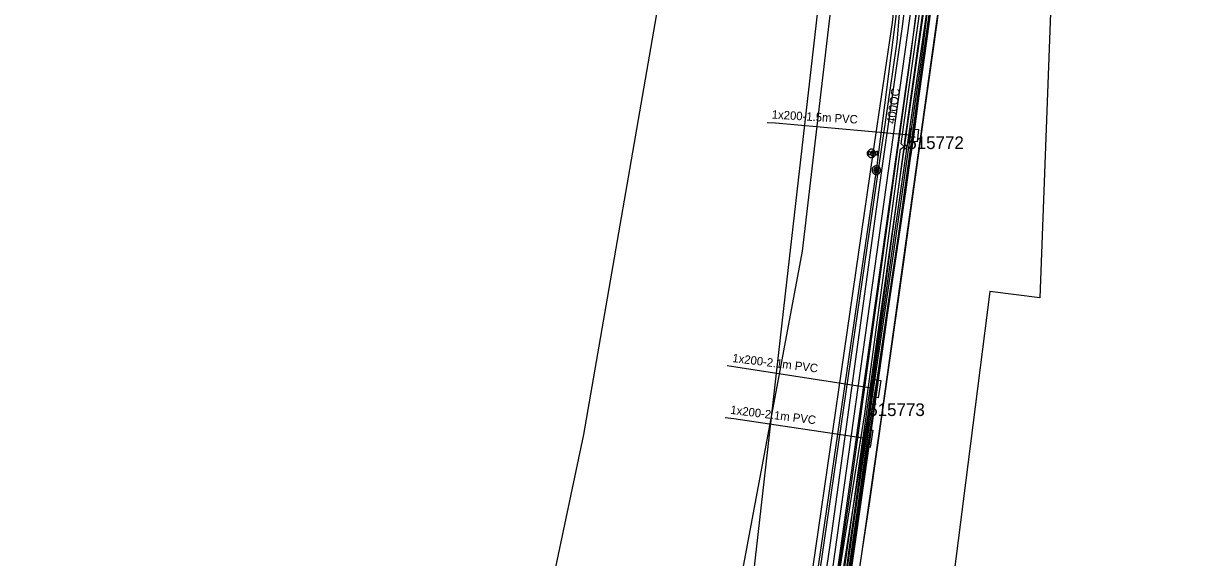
# Model space of a CAD drawing. Extents: x -746464 to -745690, y -1051581 to -1049993.
# Drawn here: x -746358.8 to -746220.9, y -1051295.9 to -1051232.6 of the extents above; entities that cross this region are included whole.
import ezdxf

# ---------------------------------------------------------------- set-up
doc = ezdxf.new("R2010")
doc.units = 0
for name, color, linetype in [('04_CETIN_neprovozovane', 7, 'Continuous'), ('04_CETIN_sdelovaci_podzem', 7, 'Continuous'), ('10_CD_Telematika_metalika', 7, 'Continuous'), ('14_SZDC_SSZT_zabezp_orientacni', 7, 'Continuous'), ('45_Eltodo_popisy', 7, 'Continuous'), ('45_Eltodo_vedeni_NN_zemni', 7, 'Continuous'), ('48_Prazs_plynarenska_STL', 7, 'Continuous'), ('51_PVaK_kanal_negravitacni_overena poloha', 7, 'Continuous'), ('51_PVaK_kanal_objekty', 7, 'Continuous'), ('51_PVaK_vodovod_chranicky_objekty', 7, 'Continuous'), ('51_PVaK_vodovod_overena poloha_rad', 7, 'Continuous'), ('51_PVaK_vodovod_popisy', 7, 'Continuous'), ('51_PVaK_vodovod_zruseno_neoverena poloha', 7, 'Continuous'), ('51_PVaK_vodovod_zruseno_overena poloha', 7, 'Continuous'), ('55_PREdi_chranicky', 7, 'Continuous'), ('55_PREdi_NN', 7, 'Continuous'), ('55_PREdi_stavby_popisy', 7, 'Continuous'), ('55_PREdi_VN', 7, 'Continuous'), ('55_PREdi_ZRUSENE_elektro', 7, 'Continuous')]:
    doc.layers.add(name, color=color, linetype=linetype)

msp = doc.modelspace()

# ---------------------------------------------------------------- linework, layer by layer
at = {"layer": '04_CETIN_neprovozovane'}
for points in [[(-746271.3, -1051288.29), (-746268.6, -1051264.64), (-746257.47, -1051167.28), (-746256.06, -1051155.06), (-746252.99, -1051108.68), (-746252.35, -1051106.79), (-746249.12, -1051060.95)], [(-746240.95, -1051074.3), (-746245.52, -1051147.72), (-746248.94, -1051193.99), (-746252.97, -1051230.32), (-746263.55, -1051305.04), (-746251.26, -1051307.3)], [(-746129.4, -1051169.58), (-746148.07, -1051192.44), (-746169.66, -1051224.5), (-746235.01, -1051211.26), (-746237.11, -1051228.14), (-746238.49, -1051265.11), (-746244.44, -1051264.36), (-746249.9, -1051307.52)], [(-746287.67, -1051382.95), (-746277.72, -1051345.13), (-746273.08, -1051303.86), (-746271.3, -1051288.29)]]:
    msp.add_lwpolyline(points, dxfattribs=at)
at = {"layer": '04_CETIN_sdelovaci_podzem'}
for points in [[(-746240.1, -1051064.8), (-746240.47, -1051069.27), (-746241, -1051075.79), (-746241.05, -1051076.83), (-746245.5, -1051144.25), (-746245.51, -1051146.28), (-746246.32, -1051158.82), (-746246.71, -1051161.74), (-746249.65, -1051201.58), (-746251.82, -1051220.86), (-746253.81, -1051236.41), (-746260.88, -1051287.36)], [(-746260.88, -1051287.36), (-746262.92, -1051301.5), (-746262.78, -1051302.51), (-746265.19, -1051317.97), (-746265.25, -1051318.36)]]:
    msp.add_lwpolyline(points, dxfattribs=at)
at = {"layer": '10_CD_Telematika_metalika'}
msp.add_lwpolyline([(-746116.552, -1050521.207), (-746121.17, -1050569.408), (-746128.236, -1050608.848), (-746137.347, -1050610.336), (-746147.573, -1050674.704), (-746154.081, -1050701.12), (-746179.17, -1050709.95), (-746193.05, -1050747.67), (-746206.515, -1050825.577), (-746217.3, -1050901.851), (-746223.756, -1050942.953), (-746230.272, -1050994.196), (-746241.227, -1050999.731), (-746247.174, -1051050.056), (-746252.666, -1051096.533), (-746257.91, -1051185.16), (-746266.649, -1051259.574), (-746273.157, -1051294.362), (-746289.838, -1051383.531), (-746309.089, -1051442.724), (-746337.772, -1051532.949), (-746327.582, -1051537.864), (-746339.385, -1051562.334), (-746354.288, -1051580.571)], dxfattribs=at)
at = {"layer": '14_SZDC_SSZT_zabezp_orientacni'}
msp.add_lwpolyline([(-746245.4, -1051006.167), (-746247.827, -1051021.222), (-746265.716, -1051019.031), (-746268.982, -1051048.185), (-746264.206, -1051048.673), (-746266.117, -1051067.317), (-746269.669, -1051101.983), (-746272.671, -1051131.35), (-746275.095, -1051155), (-746279.089, -1051191.575), (-746283.219, -1051227.813), (-746292.513, -1051281.293), (-746298.067, -1051307.681), (-746304.566, -1051333.765), (-746308.35, -1051348.017), (-746314.941, -1051370.092), (-746324.191, -1051398.043), (-746333.678, -1051423.908), (-746348.696, -1051460.336), (-746364.944, -1051495.78), (-746375.736, -1051517.172), (-746389.78, -1051542.967), (-746401.331, -1051562.813), (-746412.367, -1051580.571)], dxfattribs=at)
at = {"layer": '45_Eltodo_vedeni_NN_zemni'}
for points in [[(-746254.567, -1051247.2), (-746254.923, -1051246.85), (-746250.268, -1051213.828), (-746250.556, -1051213.457), (-746250.194, -1051213.128), (-746247.642, -1051179.587), (-746245.337, -1051145.663)], [(-746263.725, -1051309.544), (-746263.723, -1051309.531), (-746258.832, -1051278.916), (-746254.611, -1051247.549), (-746254.22, -1051247.246), (-746254.518, -1051246.85), (-746249.915, -1051213.836), (-746250.218, -1051213.479), (-746250.213, -1051213.475)], [(-746259.227, -1051278.853), (-746255.011, -1051247.49), (-746254.567, -1051247.2)], [(-746277.129, -1051373.005), (-746277.419, -1051372.568), (-746268.233, -1051340.554), (-746268.478, -1051340.188), (-746268.09, -1051339.868), (-746264.119, -1051309.474), (-746259.228, -1051278.858), (-746259.227, -1051278.853)]]:
    msp.add_lwpolyline(points, dxfattribs=at)
at = {"layer": '48_Prazs_plynarenska_STL'}
msp.add_lwpolyline([(-746252.124, -1051209.44), (-746254.739, -1051232.69), (-746257.228, -1051250.028), (-746263.332, -1051294.114), (-746268.752, -1051331.185), (-746271.069, -1051346.822), (-746280.362, -1051378.409), (-746289.669, -1051408.88), (-746298.158, -1051436.716), (-746306.066, -1051461.221), (-746317.359, -1051497.958), (-746324.917, -1051522.35), (-746330.899, -1051538.581), (-746331.683, -1051541.084), (-746331.804, -1051541.534), (-746334.886, -1051548.163), (-746337.809, -1051555.442), (-746341.91, -1051561.848), (-746343.36, -1051564.978), (-746348.739, -1051571.768), (-746356.434, -1051580.571)], dxfattribs=at)
at = {"layer": '51_PVaK_kanal_negravitacni_overena poloha'}
msp.add_line((-746258.243, -1051248.027), (-746258.234, -1051247.968), dxfattribs=at)
for points in [[(-746258.234, -1051247.968), (-746255.939, -1051232.49), (-746253.343, -1051209.389), (-746250.975, -1051181.72), (-746249.381, -1051159.729), (-746247.912, -1051136.76)], [(-746276.248, -1051358.516), (-746272.524, -1051346.36), (-746270.345, -1051331.374), (-746265.013, -1051294.743), (-746258.243, -1051248.027)]]:
    msp.add_lwpolyline(points, dxfattribs=at)
at = {"layer": '51_PVaK_kanal_objekty'}
for p, q in [((-746258.734, -1051247.718), (-746257.734, -1051248.218)), ((-746257.734, -1051247.718), (-746258.734, -1051248.218)), ((-746258.734, -1051248.218), (-746258.734, -1051247.718)), ((-746258.234, -1051247.968), (-746258.234, -1051247.638)), ((-746258.234, -1051247.968), (-746258.234, -1051248.248)), ((-746257.734, -1051248.218), (-746257.734, -1051247.718))]:
    msp.add_line(p, q, dxfattribs=at)
for points in [[(-746257.929, -1051248.006), (-746257.939, -1051247.956), (-746257.939, -1051247.906), (-746257.959, -1051247.856), (-746257.979, -1051247.806), (-746257.999, -1051247.756), (-746258.029, -1051247.716), (-746258.059, -1051247.676), (-746258.099, -1051247.636), (-746258.139, -1051247.606), (-746258.179, -1051247.576), (-746258.229, -1051247.556), (-746258.279, -1051247.536), (-746258.329, -1051247.516), (-746258.379, -1051247.516), (-746258.429, -1051247.506), (-746258.479, -1051247.516), (-746258.529, -1051247.516), (-746258.579, -1051247.536), (-746258.629, -1051247.556), (-746258.679, -1051247.576), (-746258.719, -1051247.606), (-746258.759, -1051247.636), (-746258.799, -1051247.676), (-746258.829, -1051247.716), (-746258.859, -1051247.756), (-746258.879, -1051247.806), (-746258.899, -1051247.856), (-746258.919, -1051247.906), (-746258.919, -1051247.956), (-746258.929, -1051248.006), (-746258.919, -1051248.056), (-746258.919, -1051248.106), (-746258.899, -1051248.156), (-746258.879, -1051248.206), (-746258.859, -1051248.256), (-746258.829, -1051248.296), (-746258.799, -1051248.336), (-746258.759, -1051248.376), (-746258.719, -1051248.406), (-746258.679, -1051248.436), (-746258.629, -1051248.456), (-746258.579, -1051248.476), (-746258.529, -1051248.496), (-746258.479, -1051248.496), (-746258.429, -1051248.506), (-746258.379, -1051248.496), (-746258.329, -1051248.496), (-746258.279, -1051248.476), (-746258.229, -1051248.456), (-746258.179, -1051248.436), (-746258.139, -1051248.406), (-746258.099, -1051248.376), (-746258.059, -1051248.336), (-746258.029, -1051248.296), (-746257.999, -1051248.256), (-746257.979, -1051248.206), (-746257.959, -1051248.156), (-746257.939, -1051248.106), (-746257.939, -1051248.056), (-746257.929, -1051248.006)], [(-746257.947, -1051248.07), (-746257.943, -1051248.041), (-746257.944, -1051248.01), (-746257.946, -1051247.98), (-746257.953, -1051247.949), (-746257.967, -1051247.916), (-746257.981, -1051247.89), (-746257.995, -1051247.864), (-746258.016, -1051247.837), (-746258.037, -1051247.816), (-746258.058, -1051247.795), (-746258.085, -1051247.773), (-746258.113, -1051247.756), (-746258.141, -1051247.746), (-746258.17, -1051247.736), (-746258.2, -1051247.732), (-746258.229, -1051247.727), (-746258.26, -1051247.729), (-746258.29, -1051247.731), (-746258.321, -1051247.738), (-746258.354, -1051247.752), (-746258.38, -1051247.766), (-746258.406, -1051247.78), (-746258.433, -1051247.8), (-746258.454, -1051247.822), (-746258.475, -1051247.843), (-746258.497, -1051247.87), (-746258.514, -1051247.897), (-746258.524, -1051247.926), (-746258.534, -1051247.955), (-746258.538, -1051247.984), (-746258.543, -1051248.014), (-746258.541, -1051248.044), (-746258.539, -1051248.075), (-746258.532, -1051248.106), (-746258.518, -1051248.138), (-746258.504, -1051248.165), (-746258.49, -1051248.191), (-746258.47, -1051248.218), (-746258.448, -1051248.239), (-746258.427, -1051248.26), (-746258.4, -1051248.282), (-746258.373, -1051248.298), (-746258.344, -1051248.309), (-746258.315, -1051248.319), (-746258.286, -1051248.323), (-746258.256, -1051248.327), (-746258.226, -1051248.326), (-746258.195, -1051248.324), (-746258.164, -1051248.317), (-746258.132, -1051248.303), (-746258.105, -1051248.289), (-746258.079, -1051248.275), (-746258.052, -1051248.254), (-746258.031, -1051248.233), (-746258.01, -1051248.212), (-746257.988, -1051248.185), (-746257.972, -1051248.157), (-746257.961, -1051248.129), (-746257.951, -1051248.1), (-746257.947, -1051248.07)]]:
    msp.add_lwpolyline(points, dxfattribs=at)
at = {"layer": '51_PVaK_vodovod_chranicky_objekty'}
for points in [[(-746257.364, -1051249.98), (-746257.364, -1051249.934), (-746257.364, -1051249.874), (-746257.38, -1051249.828), (-746257.395, -1051249.768), (-746257.425, -1051249.722), (-746257.455, -1051249.677), (-746257.486, -1051249.647), (-746257.531, -1051249.601), (-746257.561, -1051249.571), (-746257.607, -1051249.541), (-746257.652, -1051249.51), (-746257.713, -1051249.495), (-746257.758, -1051249.48), (-746257.819, -1051249.48), (-746257.864, -1051249.48), (-746257.925, -1051249.48), (-746257.97, -1051249.48), (-746258.016, -1051249.495), (-746258.076, -1051249.51), (-746258.122, -1051249.541), (-746258.167, -1051249.571), (-746258.198, -1051249.601), (-746258.243, -1051249.647), (-746258.273, -1051249.677), (-746258.304, -1051249.722), (-746258.334, -1051249.768), (-746258.349, -1051249.828), (-746258.364, -1051249.874), (-746258.364, -1051249.934), (-746258.364, -1051249.98), (-746258.364, -1051250.041), (-746258.364, -1051250.086), (-746258.349, -1051250.131), (-746258.334, -1051250.192), (-746258.304, -1051250.237), (-746258.273, -1051250.283), (-746258.243, -1051250.313), (-746258.198, -1051250.359), (-746258.167, -1051250.389), (-746258.122, -1051250.419), (-746258.076, -1051250.45), (-746258.016, -1051250.465), (-746257.97, -1051250.48), (-746257.925, -1051250.48), (-746257.864, -1051250.48), (-746257.819, -1051250.48), (-746257.758, -1051250.48), (-746257.713, -1051250.465), (-746257.652, -1051250.45), (-746257.607, -1051250.419), (-746257.561, -1051250.389), (-746257.531, -1051250.359), (-746257.486, -1051250.313), (-746257.455, -1051250.283), (-746257.425, -1051250.237), (-746257.395, -1051250.192), (-746257.38, -1051250.131), (-746257.364, -1051250.086), (-746257.364, -1051250.041), (-746257.364, -1051249.98)], [(-746257.561, -1051249.98), (-746257.561, -1051249.95), (-746257.576, -1051249.919), (-746257.576, -1051249.889), (-746257.592, -1051249.859), (-746257.607, -1051249.828), (-746257.622, -1051249.798), (-746257.637, -1051249.783), (-746257.667, -1051249.753), (-746257.683, -1051249.737), (-746257.713, -1051249.722), (-746257.743, -1051249.707), (-746257.773, -1051249.692), (-746257.804, -1051249.692), (-746257.834, -1051249.677), (-746257.864, -1051249.677), (-746257.895, -1051249.677), (-746257.925, -1051249.692), (-746257.955, -1051249.692), (-746257.986, -1051249.707), (-746258.016, -1051249.722), (-746258.046, -1051249.737), (-746258.061, -1051249.753), (-746258.092, -1051249.783), (-746258.107, -1051249.798), (-746258.122, -1051249.828), (-746258.137, -1051249.859), (-746258.152, -1051249.889), (-746258.152, -1051249.919), (-746258.167, -1051249.95), (-746258.167, -1051249.98), (-746258.167, -1051250.01), (-746258.152, -1051250.041), (-746258.152, -1051250.071), (-746258.137, -1051250.101), (-746258.122, -1051250.131), (-746258.107, -1051250.162), (-746258.092, -1051250.177), (-746258.061, -1051250.207), (-746258.046, -1051250.222), (-746258.016, -1051250.237), (-746257.986, -1051250.253), (-746257.955, -1051250.268), (-746257.925, -1051250.268), (-746257.895, -1051250.283), (-746257.864, -1051250.283), (-746257.834, -1051250.283), (-746257.804, -1051250.268), (-746257.773, -1051250.268), (-746257.743, -1051250.253), (-746257.713, -1051250.237), (-746257.683, -1051250.222), (-746257.667, -1051250.207), (-746257.637, -1051250.177), (-746257.622, -1051250.162), (-746257.607, -1051250.131), (-746257.592, -1051250.101), (-746257.576, -1051250.071), (-746257.576, -1051250.041), (-746257.561, -1051250.01), (-746257.561, -1051249.98)], [(-746257.728, -1051249.98), (-746257.728, -1051249.965), (-746257.743, -1051249.95), (-746257.743, -1051249.934), (-746257.743, -1051249.919), (-746257.758, -1051249.919), (-746257.758, -1051249.904), (-746257.773, -1051249.889), (-746257.789, -1051249.874), (-746257.804, -1051249.874), (-746257.804, -1051249.859), (-746257.819, -1051249.859), (-746257.834, -1051249.859), (-746257.849, -1051249.844), (-746257.864, -1051249.844), (-746257.88, -1051249.844), (-746257.895, -1051249.859), (-746257.91, -1051249.859), (-746257.925, -1051249.859), (-746257.925, -1051249.874), (-746257.94, -1051249.874), (-746257.955, -1051249.889), (-746257.97, -1051249.904), (-746257.986, -1051249.919), (-746257.986, -1051249.934), (-746257.986, -1051249.95), (-746258.001, -1051249.965), (-746258.001, -1051249.98), (-746258.001, -1051249.995), (-746257.986, -1051250.01), (-746257.986, -1051250.025), (-746257.986, -1051250.041), (-746257.97, -1051250.056), (-746257.955, -1051250.071), (-746257.94, -1051250.086), (-746257.925, -1051250.101), (-746257.91, -1051250.101), (-746257.895, -1051250.101), (-746257.88, -1051250.116), (-746257.864, -1051250.116), (-746257.849, -1051250.116), (-746257.834, -1051250.101), (-746257.819, -1051250.101), (-746257.804, -1051250.101), (-746257.789, -1051250.086), (-746257.773, -1051250.071), (-746257.758, -1051250.056), (-746257.758, -1051250.041), (-746257.743, -1051250.041), (-746257.743, -1051250.025), (-746257.743, -1051250.01), (-746257.728, -1051249.995), (-746257.728, -1051249.98)]]:
    msp.add_lwpolyline(points, dxfattribs=at)
at = {"layer": '51_PVaK_vodovod_overena poloha_rad'}
for points in [[(-746306.83, -1051463.43), (-746306.42, -1051461.34), (-746271.99, -1051347.98), (-746271.52, -1051345.56), (-746255.85, -1051238.05), (-746255.38, -1051234.8), (-746246.39, -1051128.09), (-746246.48, -1051126.44)], [(-746247.63, -1051142.03), (-746248.79, -1051159.73), (-746250.42, -1051181.73), (-746252.7, -1051209.43), (-746257.88, -1051250.01)], [(-746257.88, -1051250.01), (-746264.17, -1051293.09), (-746269.75, -1051331.25), (-746271.88, -1051346.58), (-746276.63, -1051362.23)]]:
    msp.add_lwpolyline(points, dxfattribs=at)
at = {"layer": '51_PVaK_vodovod_zruseno_neoverena poloha'}
msp.add_lwpolyline([(-746239.063, -1051040.736), (-746248.942, -1051197.834), (-746251.348, -1051224.724), (-746269.032, -1051349.167), (-746284.987, -1051399.805), (-746285.09, -1051400.118)], dxfattribs=at)
at = {"layer": '51_PVaK_vodovod_zruseno_overena poloha'}
msp.add_lwpolyline([(-746342.545, -1051559.001), (-746342.2, -1051558.32), (-746332.88, -1051539.95), (-746270.2, -1051348.47), (-746253.64, -1051230.32), (-746249.99, -1051194.49), (-746243.06, -1051080.88), (-746239.76, -1051033.47)], dxfattribs=at)
at = {"layer": '55_PREdi_chranicky'}
for points in [[(-746253.35, -1051245.12), (-746252.854, -1051245.182), (-746253.034, -1051246.632), (-746253.53, -1051246.57), (-746254.026, -1051246.508), (-746253.846, -1051245.058), (-746253.35, -1051245.12)], [(-746257.8, -1051274.83), (-746257.307, -1051274.913), (-746257.647, -1051276.943), (-746258.14, -1051276.86), (-746258.633, -1051276.777), (-746258.293, -1051274.747), (-746257.8, -1051274.83)], [(-746258.77, -1051280.72), (-746258.275, -1051280.79), (-746258.565, -1051282.84), (-746259.06, -1051282.77), (-746259.555, -1051282.7), (-746259.265, -1051280.65), (-746258.77, -1051280.72)]]:
    msp.add_lwpolyline(points, close=True, dxfattribs=at)
at = {"layer": '55_PREdi_NN'}
for points in [[(-746243.373, -1051131.741), (-746243.758, -1051146.728), (-746244.845, -1051164.302), (-746246.269, -1051191.123), (-746248.677, -1051216.797), (-746250.749, -1051232.816), (-746252.143, -1051242.867), (-746253.599, -1051253.366), (-746254.235, -1051257.951), (-746254.646, -1051260.847), (-746258.675, -1051289.22), (-746263.852, -1051323.387), (-746264.263, -1051326.183), (-746267.484, -1051346.068), (-746267.884, -1051348.399), (-746270.52, -1051358.108)], [(-746225.331, -1051142.003), (-746224.727, -1051136.618), (-746225.61, -1051134.945), (-746226.701, -1051134.227), (-746243.746, -1051133.084), (-746246.29, -1051180.523), (-746249.727, -1051217.887), (-746258.062, -1051277.994), (-746264.279, -1051321.337), (-746264.434, -1051322.287)], [(-746263.737, -1051324.239), (-746263.337, -1051321.713), (-746257.026, -1051277.899), (-746248.738, -1051218.217), (-746245.442, -1051182.218), (-746242.663, -1051134.19), (-746227.028, -1051135.209), (-746226.374, -1051135.639), (-746225.755, -1051136.812), (-746226.507, -1051143.568)], [(-746270.52, -1051358.108), (-746270.645, -1051357.103), (-746268.459, -1051348.229), (-746265.142, -1051326.61), (-746261.079, -1051294.935), (-746254.367, -1051248.31), (-746249.739, -1051216.654), (-746247.5, -1051191.117), (-746245.494, -1051160.412), (-746244.994, -1051144.41), (-746244.568, -1051141.374)]]:
    msp.add_lwpolyline(points, dxfattribs=at)
at = {"layer": '55_PREdi_stavby_popisy'}
for points in [[(-746270.773, -1051244.337), (-746269.775, -1051244.396), (-746253.936, -1051245.783)], [(-746275.488, -1051273.138), (-746274.496, -1051273.261), (-746258.463, -1051275.762)], [(-746275.726, -1051279.269), (-746274.733, -1051279.392), (-746259.41, -1051281.675)]]:
    msp.add_lwpolyline(points, dxfattribs=at)
at = {"layer": '55_PREdi_VN'}
for points in [[(-746250.98, -1051227.7), (-746252.34, -1051237.49), (-746253.35, -1051245.12), (-746253.53, -1051246.57), (-746255.02, -1051256.19), (-746256.49, -1051265.88), (-746257.8, -1051274.83), (-746258.14, -1051276.86), (-746258.77, -1051280.72), (-746259.06, -1051282.77), (-746260.28, -1051291.36), (-746261.19, -1051297.63)], [(-746260.992, -1051297.655), (-746259.996, -1051290.723), (-746259, -1051283.791), (-746258.044, -1051277.329), (-746257.088, -1051270.866), (-746254.335, -1051252.257), (-746253.247, -1051244.589), (-746251.864, -1051234.711), (-746251.245, -1051230.066)]]:
    msp.add_lwpolyline(points, dxfattribs=at)
at = {"layer": '55_PREdi_ZRUSENE_elektro'}
msp.add_lwpolyline([(-746244.573, -1051143.04), (-746244.879, -1051146.772), (-746245.053, -1051149.994), (-746245.511, -1051158.246), (-746246.417, -1051174.343), (-746248.123, -1051194.937), (-746250.107, -1051217.347), (-746252.555, -1051236.867), (-746255.639, -1051258.301), (-746260.008, -1051287.995), (-746261.388, -1051297.605), (-746261.726, -1051300.622), (-746261.967, -1051303.154), (-746266.078, -1051330.475), (-746266.269, -1051331.904), (-746266.888, -1051336.65), (-746267.317, -1051338.492), (-746267.855, -1051339.971), (-746268.936, -1051347.382), (-746270.19, -1051351.906), (-746271.643, -1051356.929)], dxfattribs=at)

# ---------------------------------------------------------------- texts
at = {"layer": '45_Eltodo_popisy'}
for s, p in [('515772', (-746254.189, -1051247.483)), ('515773', (-746258.809, -1051279.104))]:
    msp.add_text(s, height=1.5, dxfattribs=at).set_placement(p)
at = {"layer": '51_PVaK_vodovod_popisy'}
msp.add_text('400OC', height=1, rotation=82.02054, dxfattribs=at).set_placement((-746255.653, -1051244.552))
at = {"layer": '55_PREdi_stavby_popisy'}
for s, rotation, p in [('1x200-1.5m PVC', 356.60326, (-746270.244, -1051243.868)), ('1x200-2.1m PVC', 352.93894, (-746274.931, -1051272.703)), ('1x200-2.1m PVC', 352.9385, (-746275.169, -1051278.835))]:
    msp.add_text(s, height=1, rotation=rotation, dxfattribs=at).set_placement(p)

doc.saveas('drawing.dxf')
